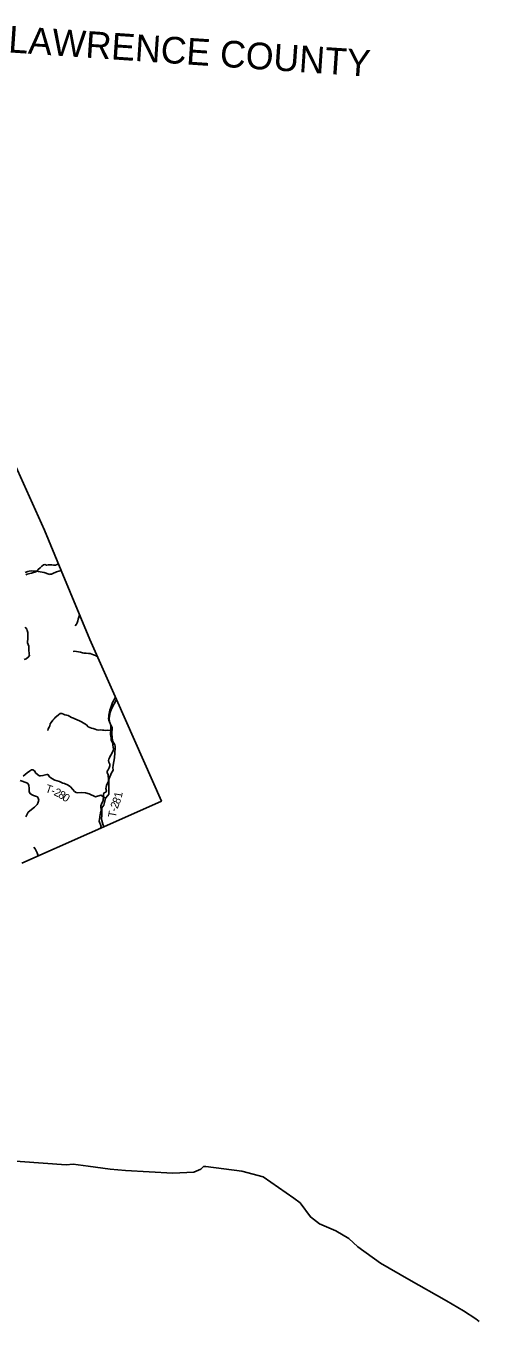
# Model space of a CAD drawing. Extents: x 1624196 to 2029251, y 146837 to 440034.
# Drawn here: x 1894658 to 1911656, y 198096 to 246657 of the extents above; entities that cross this region are included whole.
import ezdxf

# ---------------------------------------------------------------- set-up
doc = ezdxf.new("R2010")
doc.units = 0
for name, color, linetype in [('GM_X_Adjacent_County', 7, 'Continuous'), ('GM_X_Adjacent_County_Text', 7, 'Continuous'), ('GM_X_County', 7, 'Continuous'), ('GM_X_Minor_River', 7, 'Continuous'), ('GM_X_Township', 7, 'Continuous'), ('GM_X_Township_Road', 7, 'Continuous'), ('GM_X_Township_Road_Text', 7, 'Continuous')]:
    doc.layers.add(name, color=color, linetype=linetype)

msp = doc.modelspace()

# ---------------------------------------------------------------- linework, layer by layer
at = {"layer": 'GM_X_Adjacent_County'}
for points in [[(1894505, 215267), (1897042, 216387), (1897581, 216628), (1899743, 217593), (1898057, 221397), (1897059, 223649), (1895987, 226234), (1895361, 227744), (1894119, 230500)], [(1911656, 198075), (1911528, 198185), (1911065, 198475), (1910436, 198860), (1909023, 199655), (1907957, 200270), (1907108, 200878), (1906772, 201187), (1906283, 201480), (1905668, 201748), (1905329, 202005), (1904939, 202530), (1904709, 202701), (1903563, 203511), (1902753, 203720), (1901407, 203886), (1901314, 203888), (1901217, 203786), (1900953, 203680), (1900170, 203646), (1898392, 203736), (1897819, 203790), (1896993, 203904), (1896425, 203978), (1896173, 203954), (1893570, 204139)]]:
    msp.add_lwpolyline(points, dxfattribs=at)
at = {"layer": 'GM_X_County'}
msp.add_lwpolyline([(1894119, 230500), (1895361, 227744), (1895987, 226234), (1897059, 223649), (1898057, 221397), (1899743, 217593), (1897581, 216628), (1897042, 216387), (1894505, 215267)], dxfattribs=at)
at = {"layer": 'GM_X_Minor_River'}
for points in [[(1895885, 226490), (1895836, 226461), (1895766, 226441), (1895696, 226438), (1895630, 226448), (1895576, 226455), (1895503, 226453), (1895435, 226435), (1895373, 226462), (1895321, 226446), (1895255, 226400), (1895188, 226339), (1895124, 226273), (1895078, 226219), (1894998, 226174), (1894946, 226162), (1894872, 226142), (1894812, 226127), (1894760, 226113), (1894710, 226097), (1894658, 226070)], [(1896672, 224593), (1896665, 224569), (1896646, 224488), (1896624, 224414), (1896608, 224346), (1896587, 224282), (1896551, 224230), (1896511, 224164)], [(1894636, 224117), (1894695, 224035), (1894707, 223985), (1894726, 223910), (1894730, 223852), (1894733, 223786), (1894733, 223730), (1894727, 223664), (1894718, 223580), (1894722, 223530), (1894741, 223468), (1894763, 223398), (1894773, 223337), (1894772, 223285), (1894774, 223219), (1894779, 223161), (1894787, 223107), (1894789, 223057), (1894748, 222983), (1894666, 222931), (1894596, 222900)], [(1897064, 223123), (1897004, 223128), (1896922, 223138), (1896828, 223143), (1896776, 223153), (1896702, 223171), (1896627, 223192), (1896555, 223200), (1896491, 223209), (1896427, 223199)], [(1897064, 223123), (1897132, 223097), (1897196, 223080), (1897267, 223046), (1897337, 223009), (1897350, 223001)], [(1897459, 216572), (1897479, 216638), (1897451, 216712), (1897428, 216765), (1897410, 216835), (1897417, 216917), (1897425, 216971), (1897429, 217025), (1897440, 217083), (1897454, 217149), (1897477, 217225), (1897475, 217293), (1897463, 217351), (1897464, 217419), (1897496, 217481), (1897524, 217535), (1897553, 217601), (1897557, 217665), (1897567, 217729), (1897574, 217783), (1897568, 217853), (1897599, 217907), (1897655, 217925), (1897679, 217983), (1897661, 218059), (1897664, 218113), (1897684, 218181), (1897722, 218259), (1897757, 218323), (1897761, 218387), (1897752, 218443), (1897744, 218519), (1897748, 218585), (1897707, 218651), (1897709, 218713), (1897744, 218769), (1897776, 218841), (1897812, 218909), (1897805, 218979), (1897765, 219046), (1897756, 219114), (1897766, 219166), (1897790, 219218), (1897819, 219272), (1897867, 219349), (1897899, 219413), (1897932, 219475), (1897946, 219549), (1897932, 219615), (1897921, 219685), (1897923, 219758), (1897882, 219824), (1897856, 219892), (1897857, 219964), (1897843, 220018), (1897830, 220090), (1897832, 220167), (1897838, 220235), (1897847, 220285), (1897849, 220335), (1897843, 220401), (1897836, 220459), (1897820, 220509), (1897793, 220561), (1897767, 220620), (1897761, 220692), (1897766, 220762), (1897772, 220824), (1897782, 220876), (1897795, 220934), (1897805, 220996), (1897826, 221070), (1897852, 221140), (1897880, 221212), (1897903, 221286), (1897945, 221355), (1897984, 221425), (1898017, 221498)], [(1897057, 220350), (1896997, 220382), (1896927, 220447), (1896868, 220495), (1896810, 220531), (1896744, 220570), (1896673, 220604), (1896579, 220635), (1896499, 220675), (1896447, 220700), (1896368, 220730), (1896306, 220765), (1896238, 220799), (1896183, 220818), (1896121, 220832), (1896067, 220848), (1896011, 220871), (1895941, 220873), (1895877, 220823), (1895811, 220768), (1895759, 220728), (1895713, 220676), (1895674, 220622), (1895608, 220545), (1895572, 220485), (1895553, 220419), (1895537, 220367), (1895499, 220301), (1895476, 220237)], [(1897057, 220350), (1897122, 220325), (1897186, 220311), (1897250, 220286), (1897316, 220264), (1897384, 220256), (1897461, 220259), (1897533, 220257), (1897585, 220254), (1897653, 220244), (1897719, 220248), (1897839, 220236)], [(1895100, 215528), (1895104, 215583), (1895087, 215652), (1895043, 215722), (1895004, 215798), (1894954, 215863)]]:
    msp.add_lwpolyline(points, dxfattribs=at)
at = {"layer": 'GM_X_Township'}
msp.add_lwpolyline([(1894119, 230500), (1895361, 227744), (1895987, 226234), (1897059, 223649), (1898057, 221397), (1899743, 217593), (1897581, 216628), (1897042, 216387), (1894505, 215267)], dxfattribs=at)
at = {"layer": 'GM_X_Township_Road'}
for points in [[(1894630, 226169), (1894732, 226202), (1894782, 226216), (1894865, 226225), (1895045, 226218), (1895341, 226160), (1895524, 226095), (1895540, 226093), (1895561, 226095), (1895616, 226102), (1895672, 226127), (1895810, 226192), (1895987, 226234)], [(1897581, 216628), (1897543, 216733), (1897502, 216861), (1897493, 216935), (1897509, 217041), (1897511, 217242), (1897511, 217344), (1897580, 217441), (1897621, 217595), (1897642, 217707), (1897734, 217799), (1897768, 217857), (1897766, 218116), (1897764, 218382), (1897778, 218437), (1897871, 218654), (1897916, 218725), (1897932, 218766), (1897924, 218841), (1897927, 218945), (1897985, 219210), (1898003, 219589), (1898000, 219653), (1897988, 219701), (1897916, 219832), (1897905, 219870), (1897887, 220103), (1897892, 220349), (1897792, 220547), (1897783, 220689), (1897814, 220908), (1897868, 221047), (1898057, 221397)], [(1894560, 218530), (1894709, 218657), (1894798, 218716), (1894870, 218770), (1894886, 218770), (1894914, 218762), (1894976, 218726), (1895037, 218644), (1895140, 218552), (1895167, 218544), (1895204, 218540), (1895298, 218547), (1895448, 218586), (1895480, 218589), (1895498, 218583), (1895545, 218500), (1895582, 218472), (1895632, 218437), (1895738, 218374), (1895915, 218328), (1896042, 218267), (1896110, 218250), (1896239, 218189), (1896335, 218122), (1896417, 218027), (1896487, 217956), (1896538, 217920), (1896590, 217905), (1896760, 217913), (1896896, 217906), (1897031, 217862), (1897267, 217752), (1897470, 217820), (1897642, 217707)], [(1894654, 216996), (1894743, 217175), (1894978, 217369), (1895082, 217460), (1895105, 217510), (1895139, 217627), (1895123, 217697), (1895090, 217753), (1895056, 217766), (1894949, 217796), (1894865, 217835), (1894819, 217875), (1894787, 217937), (1894776, 217979), (1894785, 218077), (1894769, 218179), (1894738, 218236), (1894698, 218273), (1894441, 218359)]]:
    msp.add_lwpolyline(points, dxfattribs=at)

# ---------------------------------------------------------------- texts
at = {"layer": 'GM_X_Adjacent_County_Text'}
msp.add_text('LAWRENCE COUNTY', height=1000, rotation=356.1322, dxfattribs=at).set_placement((1893980, 245666))
at = {"layer": 'GM_X_Township_Road_Text'}
for s, rotation, p in [('T', 341.1029, (1895364, 217945)), ('2', 333.8818, (1895682, 217831)), ('-', 338.6226, (1895573, 217874)), ('8', 328.8662, (1895842, 217753)), ('0', 325.3162, (1895996, 217660)), ('2', 69.7266, (1898094, 217284)), ('8', 66.6039, (1898157, 217453)), ('1', 80.0746, (1898252, 217697)), ('T', 79.9631, (1898029, 216957)), ('-', 75.8606, (1898066, 217173))]:
    msp.add_text(s, height=300, rotation=rotation, dxfattribs=at).set_placement(p)

doc.saveas('drawing.dxf')
